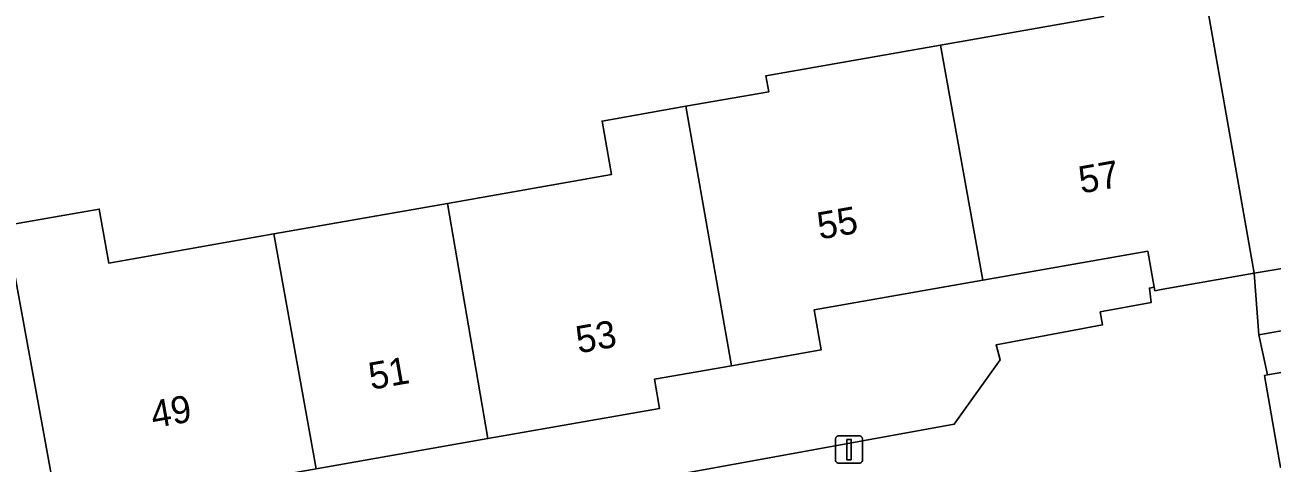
# Model space of a CAD drawing. Extents: x 157793 to 159380, y 380877 to 382313.
# Drawn here: x 158791.04 to 158837.07, y 381574.95 to 381591.13 of the extents above; entities that cross this region are included whole.
import ezdxf

# ---------------------------------------------------------------- set-up
doc = ezdxf.new("R2010")
doc.units = 0
for name, color, linetype in [('IMGEO_Erf', 7, 'Continuous'), ('IMGEO_Lichtmast', 7, 'Continuous'), ('IMGEO_Pand', 7, 'Continuous'), ('IMGEO_Pand_nummerreeks', 7, 'Continuous'), ('IMGEO_Voetpad_open', 7, 'Continuous')]:
    doc.layers.add(name, color=color, linetype=linetype)

msp = doc.modelspace()

# ---------------------------------------------------------------- linework, layer by layer
at = {"layer": 'IMGEO_Erf'}
for points in [[(158834.179, 381594.628), (158836.409, 381581.959), (158840.955, 381582.721), (158837.911, 381599.241)], [(158792.549, 381571.572), (158790.329, 381583.72), (158793.78, 381584.327), (158794.131, 381582.333), (158800.231, 381583.407), (158806.641, 381584.535), (158812.687, 381585.599), (158812.339, 381587.577), (158815.427, 381588.121), (158818.492, 381588.66), (158818.388, 381589.249), (158824.834, 381590.383), (158830.846, 381591.441)], [(158815.058, 381574.515), (158825.336, 381576.381), (158827.026, 381578.763), (158826.88, 381579.32), (158830.809, 381580.058), (158830.725, 381580.531), (158832.601, 381580.875), (158832.542, 381581.409), (158832.72, 381581.441), (158832.485, 381582.772), (158826.392, 381581.7), (158820.162, 381580.604), (158820.423, 381579.124), (158817.115, 381578.542), (158814.272, 381578.042), (158814.462, 381576.966), (158808.128, 381575.851), (158801.788, 381574.735)], [(158838.446, 381580.016), (158836.578, 381579.686), (158836.894, 381578.203), (158843.643, 381579.37)]]:
    msp.add_lwpolyline(points, dxfattribs=at)
at = {"layer": 'IMGEO_Lichtmast'}
for p, q in [((158820.959, 381575.049), (158820.959, 381575.849)), ((158820.959, 381575.849), (158820.959, 381575.049)), ((158821.059, 381575.949), (158821.849, 381575.949)), ((158821.849, 381575.949), (158821.059, 381575.949)), ((158821.949, 381575.849), (158821.949, 381575.049)), ((158821.949, 381575.049), (158821.949, 381575.849)), ((158821.849, 381574.949), (158821.059, 381574.949)), ((158821.059, 381574.949), (158821.849, 381574.949))]:
    msp.add_line(p, q, dxfattribs=at)
msp.add_lwpolyline([(158821.379, 381575.824), (158821.529, 381575.824), (158821.529, 381575.074), (158821.379, 381575.074), (158821.379, 381575.824)], dxfattribs=at)
for centre, start, end in [((158821.059, 381575.849), 90, 180), ((158821.059, 381575.849), 90, 180), ((158821.849, 381575.849), 0, 90), ((158821.849, 381575.849), 360, 90), ((158821.059, 381575.049), 180, 270), ((158821.059, 381575.049), 180, 270), ((158821.849, 381575.049), 270, 0), ((158821.849, 381575.049), 270, 0)]:
    msp.add_arc(centre, 0.1, start, end, dxfattribs=at)
at = {"layer": 'IMGEO_Pand'}
for points in [[(158829.999, 381596.253), (158830.402, 381593.963), (158830.568, 381593.021), (158830.846, 381591.441), (158824.834, 381590.383), (158826.392, 381581.7), (158832.485, 381582.772), (158832.72, 381581.441), (158832.742, 381581.314), (158832.971, 381581.354), (158836.409, 381581.959), (158834.179, 381594.628), (158833.776, 381596.918)], [(158824.834, 381590.383), (158818.388, 381589.249), (158818.492, 381588.66), (158815.427, 381588.121), (158817.115, 381578.542), (158820.423, 381579.124), (158820.162, 381580.604), (158826.392, 381581.7)], [(158806.641, 381584.535), (158808.128, 381575.851), (158814.462, 381576.966), (158814.272, 381578.042), (158817.115, 381578.542), (158815.427, 381588.121), (158812.339, 381587.577), (158812.687, 381585.599)], [(158800.231, 381583.407), (158801.788, 381574.735), (158808.128, 381575.851), (158806.641, 381584.535)], [(158800.231, 381583.407), (158794.131, 381582.333), (158793.78, 381584.327), (158790.329, 381583.72), (158792.549, 381571.572), (158795.932, 381572.167), (158795.669, 381573.658), (158801.788, 381574.735)], [(158848.559, 381570.325), (158847.466, 381576.649), (158849.555, 381577.01), (158848.957, 381580.468), (158843.612, 381579.544), (158843.643, 381579.37), (158836.894, 381578.203), (158836.79, 381578.185), (158837.329, 381575.064), (158837.376, 381574.793), (158838.878, 381575.053), (158839.953, 381568.835)]]:
    msp.add_lwpolyline(points, close=True, dxfattribs=at)
at = {"layer": 'IMGEO_Voetpad_open'}
for points in [[(158856.33, 381590.522), (158861.369, 381591.388), (158860.977, 381593.83), (158860.263, 381593.695), (158858.588, 381593.38), (158856.361, 381592.961), (158854.138, 381592.011), (158851.18, 381589.665), (158842.819, 381583.034), (158840.955, 381582.721), (158836.409, 381581.959), (158836.578, 381579.686), (158838.446, 381580.016), (158850.816, 381581.957), (158850.634, 381583.32), (158849.317, 381585.087)], [(158837.329, 381575.064), (158836.79, 381578.185), (158836.894, 381578.203), (158836.578, 381579.686), (158836.409, 381581.959), (158832.971, 381581.354), (158832.742, 381581.314), (158832.72, 381581.441), (158832.542, 381581.409), (158832.601, 381580.875), (158830.725, 381580.531), (158830.809, 381580.058), (158826.88, 381579.32), (158827.026, 381578.763), (158825.336, 381576.381), (158815.058, 381574.515), (158815.245, 381573.611), (158808.809, 381572.432), (158808.945, 381571.649), (158802.694, 381570.512), (158802.814, 381569.75), (158791.767, 381567.743), (158791.001, 381568.046)]]:
    msp.add_lwpolyline(points, dxfattribs=at)

# ---------------------------------------------------------------- texts
at = {"layer": 'IMGEO_Pand_nummerreeks'}
for s, rotation, p in [('57', 9.9752, (158830.022, 381584.897)), ('55', 9.978, (158820.373, 381583.199)), ('53', 9.9831, (158811.466, 381578.997)), ('51', 9.9831, (158803.818, 381577.651)), ('49', 9.9831, (158795.782, 381576.236))]:
    msp.add_text(s, height=1, rotation=rotation, dxfattribs=at).set_placement(p)

doc.saveas('drawing.dxf')
